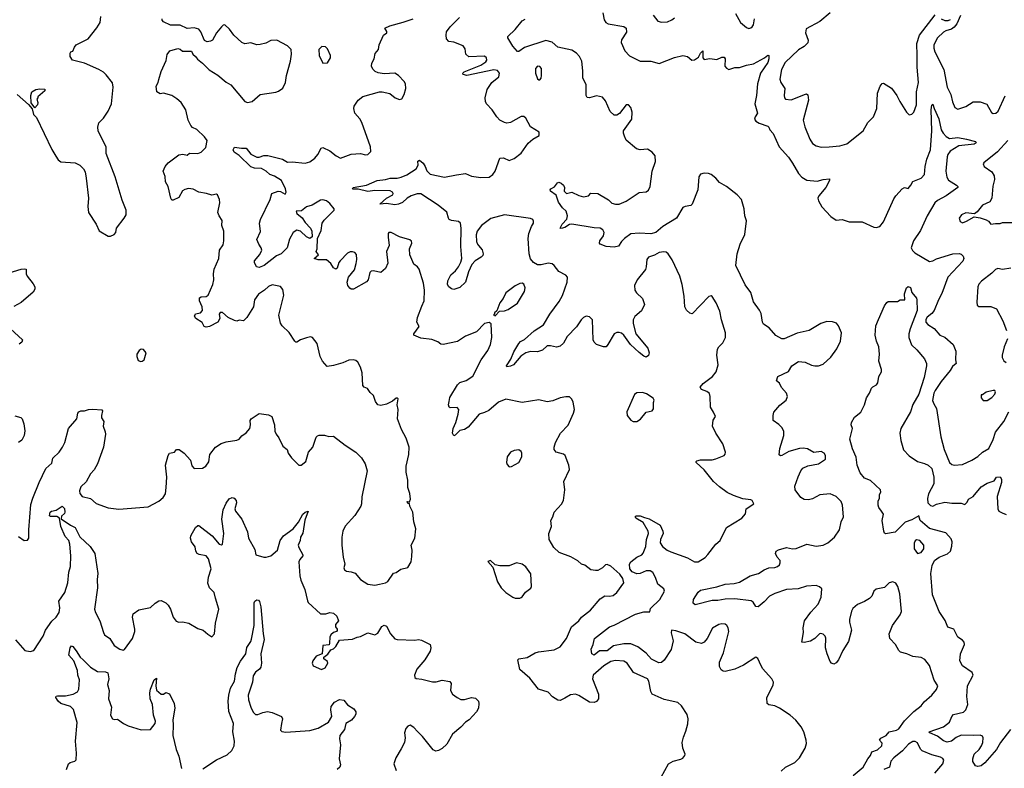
# Model space of a CAD drawing. Extents: x 2133489 to 2292442, y 756223 to 916462.
# Tile 361 of 463: x 2246086 to 2254430, y 827856 to 834197. Entities that reach past the tile are written whole.
import ezdxf

# ---------------------------------------------------------------- set-up
doc = ezdxf.new("R2010")
doc.units = 0

msp = doc.modelspace()

# ---------------------------------------------------------------- linework, layer by layer
at = {"layer": '0CON20XD'}
for points in [[(2246065, 833564), (2246159.7, 833479.7), (2246192.5, 833442.5), (2246203.3, 833395), (2246228.3, 833368.3), (2246358.6, 833098.6), (2246391.7, 833041.7), (2246411.2, 833011.2), (2246433.7, 832993.7), (2246555, 832985.7), (2246595.5, 832965.5), (2246626, 832935), (2246639.7, 832909.7), (2246650, 832855), (2246670, 832685), (2246663.8, 832615), (2246670, 832565), (2246733.8, 832465), (2246758.3, 832408.3), (2246835, 832362.5), (2246855, 832362.5), (2246885, 832377.5), (2246900, 832395), (2246905, 832430), (2246972.5, 832515), (2246987.5, 832545), (2246987.5, 832585), (2246955, 832670), (2246895.7, 832865), (2246819.2, 833065), (2246818.3, 833118.3), (2246750, 833255), (2246748.3, 833288.3), (2246757.5, 833325), (2246795, 833362.5), (2246835, 833422.5), (2246864, 833485), (2246879.2, 833625), (2246871.7, 833661.7), (2246819.7, 833729.7), (2246795, 833752.5), (2246755.5, 833775.5), (2246635, 833829.2), (2246532.5, 833855), (2246513.3, 833885), (2246512.5, 833915), (2246520, 833925), (2246535, 833930), (2246548.8, 833965), (2246565, 833983.3), (2246665, 834036.7), (2246740.5, 834129.5), (2246767.5, 834175), (2246772.5, 834225)], [(2246075, 829820), (2246125, 829786.7), (2246150.7, 829789.3), (2246163.3, 829805), (2246162.9, 829875), (2246179.7, 830090.3), (2246195.7, 830144.3), (2246252.1, 830277.9), (2246308.2, 830395), (2246358, 830442), (2246367.5, 830482.5), (2246419.2, 830535), (2246447.2, 830575), (2246467.8, 830615), (2246500, 830735), (2246568.8, 830815), (2246578.8, 830865), (2246586.7, 830875), (2246605, 830884), (2246635, 830884), (2246670, 830895), (2246705, 830897.5), (2246781.2, 830891.2), (2246788.8, 830885), (2246778.8, 830845), (2246780, 830825), (2246800, 830795), (2246793.3, 830755), (2246811.2, 830705), (2246812, 830685), (2246797.1, 830575), (2246743.9, 830433.9), (2246718, 830385), (2246685, 830351.2), (2246648.2, 830281.8), (2246605, 830240), (2246591.4, 830205), (2246595, 830183.3), (2246615, 830159.2), (2246685, 830140.8), (2246735, 830100), (2246835, 830062), (2246925, 830051.4), (2247175, 830070), (2247265, 830118.8), (2247300.9, 830149.1), (2247320.3, 830179.7), (2247328.2, 830235), (2247332.6, 830322.6), (2247321.1, 830425), (2247343.2, 830506.8), (2247355.6, 830524.4), (2247397.3, 830532.7), (2247415, 830556.7), (2247437.7, 830557.7), (2247480, 830525), (2247533.3, 830465), (2247545, 830417.5), (2247565, 830396.7), (2247635, 830398.8), (2247663.9, 830416.1), (2247688.1, 830451.9), (2247698.1, 830515), (2247745, 830576.9), (2247792.1, 830607.9), (2247835, 830621.5), (2247925, 830634.4), (2247945, 830644), (2247968.3, 830671.7), (2248005, 830696.2), (2248035, 830733.3), (2248042, 830765), (2248039.3, 830800.7), (2248046.7, 830815), (2248115, 830860), (2248195, 830848.8), (2248221.2, 830835), (2248244, 830764), (2248247, 830713), (2248258.8, 830685), (2248281.2, 830655), (2248316.7, 830585), (2248351.2, 830555), (2248361.2, 830525), (2248388.8, 830485), (2248450, 830425), (2248470, 830425), (2248510, 830455), (2248533.8, 830535), (2248571.2, 830575), (2248598.3, 830661.7), (2248608.3, 830671.7), (2248625, 830678), (2248667.5, 830677.5), (2248705, 830666.7), (2248745, 830670), (2248844.4, 830594.4), (2248934.3, 830534.3), (2248982, 830485), (2249014.3, 830434.3), (2249031.2, 830375), (2248984, 830155), (2248983.8, 830095), (2248976.2, 830075), (2248925, 829996.7), (2248842.7, 829907.3), (2248823.8, 829865), (2248816.7, 829815), (2248816.7, 829745), (2248826.4, 829643.6), (2248841.2, 829585), (2248834.1, 829554.1), (2248837.3, 829537.3), (2248854.4, 829524.4), (2248895, 829519.4), (2248927.5, 829507.5), (2248975, 829453.8), (2249035, 829416.2), (2249095, 829408), (2249135, 829414.3), (2249185, 829425.8), (2249205, 829439.2), (2249252.4, 829507.6), (2249275, 829514.2), (2249315, 829543.8), (2249375, 829556.7), (2249404, 829605), (2249409.7, 829650.3), (2249410.8, 829705), (2249404, 829745), (2249433.8, 829805), (2249442.5, 829885), (2249425.8, 829945), (2249416.4, 830026.4), (2249392.5, 830075), (2249388.3, 830098.3), (2249375, 830100), (2249370, 830115), (2249388.3, 830111.7), (2249398.8, 830135), (2249393.3, 830185), (2249376.2, 830235), (2249376.1, 830296.1), (2249360, 830365), (2249360, 830415), (2249384.2, 830515), (2249385.7, 830575.7), (2249361.7, 830651.7), (2249321.2, 830725), (2249286.2, 830815), (2249293.3, 830895), (2249283.6, 830933.6), (2249292.5, 830985), (2249285, 830992.5), (2249275, 830990), (2249244.4, 830965.6), (2249195, 830940), (2249145, 830928), (2249121.2, 830935), (2249102.1, 830962.1), (2249083, 831013), (2249055, 831040), (2249032.7, 831072.7), (2249004.2, 831084.2), (2248995, 831097.5), (2248989.2, 831205), (2248975, 831252.5), (2248950, 831295), (2248935, 831310), (2248915, 831316.2), (2248875, 831312), (2248825, 831289.2), (2248745, 831268), (2248690.8, 831260.8), (2248651.2, 831305), (2248631.2, 831345), (2248607.5, 831455), (2248565.8, 831505.8), (2248551.2, 831511.2), (2248515, 831502.9), (2248465, 831486), (2248435, 831466.2), (2248425, 831466.2), (2248416.2, 831475), (2248368.6, 831548.6), (2248308.8, 831605), (2248295, 831627.5), (2248283.2, 831693.2), (2248325.6, 831865), (2248315, 831912.5), (2248295, 831936.2), (2248225, 831950), (2248195, 831936), (2248161.2, 831905), (2248109.1, 831870.9), (2248075.6, 831824.4), (2248065.8, 831765), (2248011.2, 831675), (2247983.8, 831646.2), (2247945, 831652.5), (2247925, 831643.3), (2247905, 831648.8), (2247853.3, 831675), (2247805, 831716.7), (2247785, 831716.7), (2247777, 831703), (2247781.2, 831665), (2247766.2, 831635), (2247695, 831597.5), (2247665, 831592), (2247648.3, 831598.3), (2247631.7, 831631.7), (2247578.8, 831665), (2247566, 831685), (2247574.4, 831705.6), (2247617.5, 831715), (2247634, 831735), (2247631.9, 831765), (2247609.4, 831815), (2247608.8, 831841.2), (2247625, 831850.8), (2247665, 831851.4), (2247684, 831865), (2247722.5, 831955), (2247731.4, 831995), (2247727.1, 832045), (2247734.4, 832085), (2247772.5, 832175), (2247778.8, 832245), (2247809.5, 832290.5), (2247815.9, 832324.1), (2247816.9, 832406.9), (2247798.8, 832455), (2247801.2, 832495), (2247775.8, 832535.8), (2247765.8, 832565), (2247782, 832645), (2247778.8, 832675), (2247762.5, 832715), (2247755, 832720), (2247715, 832710), (2247667.5, 832725), (2247605, 832736), (2247555, 832760.8), (2247515, 832766.2), (2247485, 832760), (2247465, 832747.5), (2247435, 832692.5), (2247385, 832670), (2247375, 832670), (2247366.7, 832686.7), (2247343.9, 832783.9), (2247322, 832825), (2247318.3, 832868.3), (2247301.2, 832915), (2247318.8, 832955), (2247343.3, 832985), (2247435, 833051.9), (2247468.6, 833058.6), (2247505, 833050), (2247524.3, 833065.7), (2247595, 833064.4), (2247625, 833074.3), (2247664.2, 833115), (2247673.9, 833173.9), (2247652.5, 833205), (2247586, 833266), (2247550.8, 833285), (2247535, 833300.8), (2247513.5, 833345), (2247494.5, 833434.5), (2247455.5, 833495.5), (2247417.9, 833527.9), (2247375, 833554), (2247305, 833573.8), (2247275, 833568.8), (2247247.5, 833585), (2247243.3, 833635), (2247260, 833665), (2247265, 833690), (2247285, 833757.5), (2247328.3, 833851.7), (2247335, 833902.5), (2247356.7, 833935), (2247425, 833952.5), (2247445, 833946.7), (2247465, 833930), (2247541.7, 833931.7), (2247552.5, 833905), (2247576.7, 833885), (2247592.3, 833862.3), (2247635, 833830), (2247692.3, 833772.3), (2247765, 833726.7), (2247835, 833668.8), (2247875.7, 833645.7), (2247995, 833503.3), (2248015, 833496.7), (2248055, 833503.3), (2248125, 833563.3), (2248256.1, 833583.9), (2248278.3, 833591.7), (2248315, 833617.5), (2248338.8, 833665), (2248346.2, 833725), (2248380, 833845), (2248390, 833905), (2248387.5, 833945), (2248356.4, 833976.4), (2248265, 834023.3), (2248215, 834022.5), (2248171.7, 833998.3), (2248125, 833986.2), (2248095, 833983.8), (2248045, 834002.5), (2247995, 833993.8), (2247967.5, 834005), (2247900, 834065), (2247865, 834117.5), (2247823, 834153), (2247809.3, 834150.7), (2247795, 834136.7), (2247754, 834085), (2247720, 834025), (2247702.5, 834015), (2247675, 834010.8), (2247651.2, 834021.2), (2247621.2, 834095), (2247605, 834115.8), (2247565, 834128.6), (2247505, 834124.2), (2247445, 834150), (2247365, 834150), (2247305, 834180), (2247293, 834193), (2247293.3, 834205)], [(2251490.8, 827725), (2251583.8, 827895), (2251622.7, 827917.3), (2251687.7, 827932.3), (2251705, 827942.5), (2251722.5, 827965), (2251726.4, 827976.4), (2251706.2, 828026.2), (2251701.2, 828075), (2251710.3, 828119.7), (2251730.3, 828169.7), (2251748.7, 828231.3), (2251751.5, 828275), (2251741.4, 828311.4), (2251694, 828385), (2251662.6, 828412.6), (2251548.7, 828438.7), (2251446.9, 828485), (2251434.6, 828505), (2251416.7, 828595), (2251405.8, 828615), (2251287.3, 828667.3), (2251232.5, 828745), (2251205, 828762.5), (2251135, 828768.5), (2251095, 828759.2), (2251035, 828722.9), (2250946.4, 828645), (2250938.8, 828615), (2250991.1, 828485), (2250991.4, 828445), (2250975, 828422.9), (2250955, 828414.4), (2250913.3, 828415), (2250825, 828472.5), (2250795, 828482.9), (2250752.6, 828477.4), (2250705, 828448.6), (2250665, 828430), (2250645, 828433.3), (2250600.9, 828460.9), (2250565, 828501.2), (2250483.3, 828525), (2250408.7, 828618.7), (2250323.4, 828693.4), (2250306.7, 828775), (2250315, 828783.3), (2250385, 828794.4), (2250455, 828834.2), (2250483.6, 828843.6), (2250615, 828859.2), (2250666.2, 828885), (2250720.8, 828955), (2250761.4, 829055), (2250823.8, 829105), (2250846.2, 829135), (2250923.8, 829195), (2251005, 829290), (2251045, 829318), (2251085, 829314.4), (2251115, 829320), (2251147.1, 829345), (2251205, 829427.5), (2251198.2, 829465), (2251171.3, 829501.3), (2251095, 829568), (2251065, 829582), (2251050.3, 829579.7), (2251025, 829553.3), (2250985, 829532.5), (2250965, 829530), (2250925, 829537.5), (2250876.1, 829576.1), (2250846.4, 829586.4), (2250815, 829612.5), (2250756.1, 829646.1), (2250657.5, 829685), (2250613.3, 829725), (2250572, 829795), (2250570.8, 829845), (2250593.8, 829905), (2250585.8, 829955), (2250603.6, 829986.4), (2250615, 830026.2), (2250676.2, 830093.8), (2250694.4, 830125), (2250704.3, 830215), (2250698, 830285), (2250744.1, 830385.9), (2250740, 830425), (2250707.1, 830505), (2250695, 830515.7), (2250632, 830535), (2250615.7, 830555), (2250614.6, 830575), (2250625.5, 830615), (2250668.2, 830695), (2250735, 830762.5), (2250779.5, 830865), (2250786.7, 830895), (2250777.4, 830957.4), (2250765, 830983.3), (2250745, 831001.2), (2250715, 831003.8), (2250665.8, 830994.2), (2250605, 830970), (2250555, 830958.8), (2250485, 830975.8), (2250345, 830955.6), (2250205, 830982.5), (2250143.4, 830956.6), (2250062.1, 830887.9), (2250025, 830868.6), (2249980, 830855), (2249885, 830745.8), (2249855, 830725.7), (2249815, 830718.6), (2249775, 830676.7), (2249765, 830673.3), (2249754.2, 830695), (2249759.2, 830735), (2249781.9, 830785), (2249802.2, 830855), (2249806.9, 830895), (2249792.9, 830912.9), (2249735, 830910), (2249726.7, 830915), (2249720, 830935), (2249724, 830964), (2249732.1, 830997.9), (2249795.8, 831104.2), (2249815, 831123.3), (2249870, 831140), (2249925, 831177.5), (2249995.7, 831315), (2250052.9, 831395), (2250075.7, 831445), (2250087.1, 831505), (2250081.7, 831621.7), (2250065, 831632.5), (2250025, 831623.3), (2249956.2, 831553.8), (2249864, 831516), (2249795, 831470.8), (2249675, 831446), (2249655, 831450), (2249629.1, 831469.1), (2249578.9, 831488.9), (2249485, 831498.6), (2249426.7, 831525), (2249425, 831537.5), (2249471.7, 831598.3), (2249452, 831635), (2249455.9, 831675.9), (2249495, 831772), (2249512.1, 831815), (2249515.5, 831905), (2249508.2, 831965), (2249470.8, 832085), (2249456.2, 832105), (2249426.8, 832126.8), (2249391.2, 832205), (2249390, 832255), (2249408.8, 832305), (2249405, 832322.5), (2249392, 832332), (2249305, 832358.1), (2249235, 832394.2), (2249215, 832393.3), (2249208.8, 832385), (2249207.5, 832355), (2249216, 832285), (2249194.2, 832234.2), (2249204.3, 832135), (2249185, 832088.8), (2249145, 832055.5), (2249085, 832070.4), (2249065, 832066.7), (2249054, 832055), (2249038.1, 831995), (2249025, 831975.8), (2248915, 831914), (2248895, 831914), (2248883, 831923), (2248868, 831945), (2248861.4, 831975), (2248872.5, 832015), (2248922.6, 832077.4), (2248937.5, 832132.5), (2248942.9, 832165), (2248938.8, 832208.8), (2248925.8, 832225.8), (2248905, 832231.2), (2248885, 832230), (2248865, 832220), (2248801.2, 832155), (2248790, 832140), (2248775, 832092.5), (2248765, 832083.8), (2248745, 832094), (2248723.1, 832133.1), (2248685, 832162.9), (2248614.4, 832164.4), (2248580, 832175), (2248617.5, 832205), (2248597.5, 832235), (2248606.2, 832255), (2248610.8, 832345), (2248639.7, 832410.3), (2248650, 832475), (2248665, 832498.8), (2248750, 832585), (2248750, 832595), (2248715, 832640), (2248685, 832662.5), (2248655, 832670.6), (2248635, 832668.1), (2248564.2, 832625.8), (2248515, 832612.5), (2248475, 832579.4), (2248429.4, 832575), (2248433.5, 832555), (2248478.7, 832518.7), (2248505, 832478.3), (2248550.8, 832430.8), (2248562.6, 832405), (2248563.2, 832356.8), (2248545, 832343.5), (2248515, 832357), (2248466, 832406), (2248434.4, 832415.6), (2248404, 832395), (2248371, 832339), (2248351.7, 832265), (2248302.2, 832215), (2248262.5, 832197.5), (2248158.6, 832115), (2248115, 832099.4), (2248093.3, 832105), (2248075, 832140), (2248075.8, 832155), (2248121.4, 832208.6), (2248137.5, 832245), (2248132.6, 832265), (2248111.7, 832295), (2248094.5, 832335), (2248127.4, 832402.6), (2248119.2, 832475), (2248126.1, 832505), (2248208.5, 832675), (2248223.8, 832726.2), (2248275.3, 832745.3), (2248295, 832743.1), (2248335, 832719.2), (2248344.2, 832735), (2248337.8, 832765), (2248305, 832834.5), (2248245, 832870.6), (2248205, 832886.7), (2248174.7, 832914.7), (2248135, 832937.8), (2248075, 832940.5), (2248045, 832952.3), (2247946.6, 833046.6), (2247902, 833075), (2247894.5, 833095), (2247905, 833117.5), (2247965, 833107.7), (2248005, 833109.6), (2248045, 833058.9), (2248095, 833033.6), (2248115, 833031.6), (2248153.6, 833046.4), (2248188.1, 833048.1), (2248313.3, 833015), (2248355, 832990.8), (2248395, 832994), (2248505, 832982.5), (2248545, 832992.9), (2248588, 833025), (2248612.9, 833055), (2248641.2, 833108.8), (2248653.9, 833116.1), (2248715, 833086.9), (2248767.5, 833045), (2248805, 833024.3), (2248895, 833057.5), (2248975, 833063.3), (2249015, 833053.1), (2249035.5, 833054.5), (2249060.5, 833079.5), (2249059.7, 833119.7), (2248985.4, 833325.4), (2248967.1, 833357.1), (2248926, 833405), (2248918.8, 833445), (2248921.2, 833465), (2248953.3, 833515), (2248995, 833546.7), (2249135, 833585.7), (2249157, 833587), (2249223, 833573), (2249267.5, 833535), (2249305, 833520), (2249323, 833527), (2249345, 833562.5), (2249358.6, 833615), (2249355.6, 833655), (2249344.2, 833675), (2249295, 833725.6), (2249265, 833744.3), (2249175, 833738.6), (2249125, 833748), (2249099.5, 833759.5), (2249078.3, 833778.3), (2249066.2, 833805), (2249071.2, 833828.8), (2249090, 833865), (2249098.3, 833911.7), (2249126.2, 833945), (2249131.2, 833985), (2249170, 834065), (2249197.5, 834085), (2249197, 834097), (2249180, 834125), (2249222.5, 834145), (2249335, 834177.5), (2249420, 834205)], [(2249974.3, 832284.3), (2250005, 832247.5), (2250014, 832215), (2250009.7, 832200.3), (2249995.6, 832184.4), (2249946.7, 832155), (2249918.8, 832125), (2249888.3, 832061.7), (2249862.5, 831975), (2249815, 831928.8), (2249765, 831911.2), (2249745, 831916.2), (2249721.2, 831935), (2249711.2, 831955), (2249714, 831985), (2249739.2, 832035), (2249779.8, 832070.2), (2249805.4, 832104.6), (2249825.4, 832144.6), (2249831.8, 832175), (2249825.5, 832275), (2249828.3, 832431.7), (2249820, 832475), (2249805, 832486.7), (2249745, 832496), (2249726.7, 832505), (2249718.8, 832515), (2249705, 832565.7), (2249633.5, 832625), (2249485, 832722.1), (2249455, 832722.7), (2249404.2, 832705), (2249368.6, 832685), (2249330.4, 832649.6), (2249295, 832634.4), (2249265, 832628.5), (2249195, 832640), (2249137.5, 832635), (2249193.1, 832686.9), (2249247.5, 832715), (2249250.8, 832725), (2249245.8, 832735), (2249225, 832747.8), (2249095, 832749.5), (2249035, 832741.1), (2248955, 832760.6), (2248912.9, 832762.9), (2248907.5, 832765), (2248913, 832777), (2249025, 832795.4), (2249115, 832835.3), (2249185, 832843.8), (2249225, 832855.4), (2249285, 832854.5), (2249317.9, 832862.1), (2249366.4, 832883.6), (2249446.2, 832935), (2249464, 832965), (2249460.5, 832999.5), (2249475, 833008.8), (2249505, 832981.2), (2249522.5, 832955), (2249536.8, 832916.8), (2249565, 832888), (2249685, 832864.2), (2249786.6, 832883.4), (2249865, 832894.2), (2249915, 832870.8), (2249995, 832859.4), (2250065, 832862.5), (2250094.2, 832885), (2250115.6, 832915), (2250155.9, 833024.1), (2250185, 833028), (2250235, 833006), (2250275, 833022), (2250335, 833065.7), (2250395, 833151.4), (2250435, 833184.3), (2250486.7, 833215), (2250487.5, 833245), (2250415, 833291.2), (2250375, 833363.3), (2250358.3, 833378.3), (2250335, 833378), (2250245, 833325.6), (2250215, 833321.4), (2250195, 833325.8), (2250154, 833345), (2250128, 833375), (2250090.8, 833435), (2250041.4, 833485), (2250033.3, 833505), (2250031.8, 833535), (2250046.9, 833605), (2250087.5, 833665), (2250145.4, 833714.6), (2250152.2, 833745), (2250136.2, 833766.2), (2250103.1, 833773.1), (2249875, 833724.2), (2249844.3, 833734.3), (2249840, 833745), (2249853, 833757), (2249995, 833812.9), (2250035, 833840), (2250045.5, 833854.5), (2250042.9, 833875), (2250025, 833887.9), (2249892.1, 833882.1), (2249866, 833905), (2249860.5, 833950.5), (2249843.3, 833975), (2249765, 834007.5), (2249723.4, 834013.4), (2249703.9, 834035), (2249698.8, 834065), (2249703.5, 834095), (2249735, 834137.5), (2249813.8, 834215)], [(2251772.5, 832622.5), (2251725, 832615.8), (2251705, 832606), (2251650.8, 832515), (2251536.9, 832445), (2251475.4, 832394.6), (2251435, 832382.9), (2251335, 832389.2), (2251265, 832382.9), (2251210.8, 832345), (2251185, 832318), (2251160.9, 832279.1), (2251125, 832270.3), (2251055, 832276.2), (2251005.6, 832295), (2251000.5, 832305), (2251002.5, 832325), (2251032.7, 832367.3), (2251038.5, 832395), (2251028.3, 832418.3), (2251005, 832431.2), (2250955, 832433.6), (2250763.9, 832466.1), (2250745, 832462.1), (2250705, 832437.1), (2250675, 832427.5), (2250665, 832430), (2250684.4, 832465), (2250721.7, 832508.3), (2250728.5, 832535), (2250716.6, 832576.6), (2250685, 832604.4), (2250651.5, 832651.5), (2250631.2, 832711.2), (2250583.8, 832745), (2250580, 832755), (2250587.5, 832765), (2250619.3, 832780.7), (2250643.6, 832816.4), (2250655, 832820), (2250675, 832813.3), (2250693.8, 832795), (2250703.3, 832775), (2250700, 832745), (2250720, 832725), (2250765, 832736), (2250825, 832708.8), (2250865, 832698), (2250905, 832706.7), (2250925, 832727.5), (2250985, 832724), (2251075, 832670.6), (2251105, 832642.7), (2251135, 832633.3), (2251165.9, 832634.1), (2251225, 832660.9), (2251335, 832734.4), (2251395, 832740.5), (2251415, 832753.1), (2251429.1, 832785), (2251445.5, 832914.5), (2251474.4, 832995.6), (2251472.5, 833045), (2251445.5, 833075.5), (2251405, 833100), (2251345, 833094.3), (2251312.1, 833102.1), (2251225, 833177.5), (2251210.3, 833210.3), (2251202.5, 833235), (2251203.7, 833256.3), (2251273.3, 833355), (2251277.5, 833415), (2251265, 833454), (2251245, 833476.7), (2251225, 833475.6), (2251168.6, 833401.4), (2251145, 833388.9), (2251125, 833388.9), (2251090.3, 833420.3), (2251051.3, 833511.3), (2251025, 833542.5), (2250975, 833551.9), (2250915, 833534.2), (2250895, 833538.8), (2250885.9, 833555.9), (2250885.6, 833645), (2250859.4, 833705), (2250859.4, 833765), (2250848.6, 833845), (2250828.5, 833885), (2250804.3, 833915), (2250765, 833938.8), (2250645.7, 833965.7), (2250598.1, 834008.1), (2250545, 834020.8), (2250365, 833962.9), (2250315, 833926.7), (2250305, 833927.5), (2250285, 833950), (2250265, 833973.3), (2250223.8, 834045), (2250223.3, 834055), (2250286, 834114), (2250345, 834188), (2250368.9, 834201.1)], [(2251027.1, 834255), (2251040, 834195), (2251053.1, 834173.1), (2251072.5, 834162.5), (2251205, 834140), (2251225.8, 834125.8), (2251227, 834093), (2251185, 834026.2), (2251183.3, 834005), (2251215, 833933.8), (2251252.4, 833892.4), (2251345, 833845.7), (2251435, 833845.8), (2251505, 833827.5), (2251635, 833878), (2251705, 833894), (2251745.9, 833885.9), (2251782.5, 833855), (2251805, 833856), (2251838.7, 833881.3), (2251856.7, 833915), (2251875, 833932.5), (2251874, 833874), (2251885, 833860), (2251935, 833868), (2251995, 833861.2), (2252035, 833878.8), (2252055, 833878.8), (2252063.8, 833865), (2252062, 833805), (2252075, 833786.7), (2252095, 833776.2), (2252145, 833792), (2252185, 833792), (2252245, 833813.1), (2252305, 833823.1), (2252396.4, 833873.6), (2252425, 833896.2), (2252433.3, 833893.3), (2252434.3, 833865), (2252425.4, 833835), (2252363.8, 833745), (2252338, 833655), (2252330, 833555), (2252315.6, 833485), (2252337.1, 833405), (2252318.8, 833375), (2252313.9, 833353.9), (2252325, 833337.5), (2252351.7, 833321.7), (2252425, 833296.7), (2252435, 833287.5), (2252443.8, 833265), (2252472.5, 833232.5), (2252520.7, 833120.7), (2252602.4, 833032.4), (2252635, 832983.3), (2252686, 832895), (2252714.6, 832864.6), (2252757.4, 832837.4), (2252845, 832830.6), (2252895.6, 832844.4), (2252948, 832848), (2252948, 832835), (2252917.5, 832775), (2252857.5, 832705), (2252850, 832685), (2252855, 832663.3), (2252885, 832611.2), (2252959.7, 832529.7), (2253005, 832498.8), (2253055, 832505.8), (2253115, 832485.6), (2253225, 832485.5), (2253325, 832438.6), (2253345, 832435.7), (2253375, 832446), (2253405, 832484), (2253495, 832678.8), (2253510.8, 832705), (2253564, 832765), (2253585, 832776), (2253615, 832767.5), (2253638.8, 832795), (2253655, 832826), (2253724.7, 832855.3), (2253753.3, 832885), (2253759.2, 832955), (2253773.4, 833016.6), (2253805.4, 833094.6), (2253815.2, 833254.8), (2253808.8, 833435), (2253815, 833472.5), (2253825, 833482.5), (2253834.3, 833445), (2253875, 833356.2), (2253894.7, 833264.7), (2253911.1, 833235), (2253936.9, 833206.9), (2253965, 833191.9), (2254035, 833198.8), (2254110, 833185), (2254185, 833165.7), (2254190.8, 833155), (2254175, 833142.7), (2254045, 833128.9), (2253970.3, 833085), (2253950.9, 833055), (2253946.7, 833035), (2253935.4, 832915), (2253942.7, 832862.7), (2253957.5, 832837.5), (2254025.6, 832795.6), (2254036.2, 832785), (2254036.2, 832775), (2253938.6, 832705), (2253864.3, 832665), (2253840, 832645), (2253775, 832535.7), (2253718.5, 832411.5), (2253659.2, 832325), (2253641.1, 832265), (2253650.9, 832240.9), (2253672.2, 832222.2), (2253795, 832150), (2253825, 832154.5), (2253855, 832170.5), (2253995, 832214.5), (2254046.6, 832216.6), (2254065, 832211.2), (2254081.2, 832195), (2254086, 832175), (2254077.9, 832152.1), (2253952.2, 832015), (2253901.9, 831878.1), (2253872.9, 831825), (2253835.7, 831735), (2253815, 831707.5), (2253775, 831677.5), (2253765, 831656.7), (2253764.4, 831635), (2253781.2, 831615), (2253835, 831582), (2253883.3, 831525), (2253925, 831508), (2253996.7, 831445), (2254018.3, 831388.3), (2254016.7, 831315), (2254023.3, 831285), (2253991.2, 831258.8), (2253972, 831225), (2253895, 831133.3), (2253844.2, 831055), (2253833.1, 831035), (2253822.7, 830972.7), (2253832.1, 830942.1), (2253854.2, 830904.2), (2253893.1, 830665), (2253920.6, 830555), (2253964.2, 830445), (2253985, 830428), (2254005, 830422.5), (2254075, 830428.6), (2254154, 830465), (2254205, 830497.8), (2254245, 830534.4), (2254297.8, 830565), (2254335, 830642), (2254356.4, 830703.6), (2254425, 830794.2), (2254467.8, 830875)], [(2251453.1, 834235), (2251494.6, 834184.6), (2251525, 834177.5), (2251575, 834178.9), (2251612, 834195), (2251635, 834212.9)], [(2252150.9, 834250.9), (2252193.6, 834173.6), (2252245, 834130), (2252265, 834123.8), (2252281.7, 834128.3), (2252294.2, 834135.8), (2252305.7, 834154.3), (2252313.3, 834205)], [(2252953.3, 834255), (2252868, 834182), (2252750.9, 834119.1), (2252745.4, 834085), (2252766.9, 834025), (2252765, 834002.5), (2252735, 833970), (2252685, 833943.3), (2252574, 833836), (2252543.1, 833775), (2252528.5, 833695), (2252535, 833666.2), (2252569.2, 833615), (2252563.1, 833555), (2252566, 833535), (2252574.4, 833524.4), (2252625, 833517.3), (2252745, 833567.5), (2252755, 833570), (2252765, 833560), (2252770, 833515), (2252726, 833345), (2252739.7, 833289.7), (2252780.8, 833185), (2252805, 833148.8), (2252835, 833129.2), (2252877.3, 833117.3), (2252945, 833120), (2253035, 833130), (2253095, 833146.2), (2253235, 833256), (2253274.6, 833325.4), (2253320.8, 833375), (2253348.6, 833445), (2253354.2, 833575.8), (2253378.8, 833635), (2253395, 833657.5), (2253405, 833660), (2253475, 833616.7), (2253518.8, 833555), (2253543.8, 833505), (2253602.5, 833415), (2253625, 833392.5), (2253645, 833397.5), (2253662.5, 833415), (2253686.2, 833475), (2253686, 833585), (2253702.5, 833665), (2253691.5, 833795), (2253690.9, 833895), (2253688.5, 833995), (2253712.5, 834067.5), (2253845, 834238.9)], [(2254058.2, 834231.8), (2254026.8, 834163.2), (2254005, 834134.4), (2253983.5, 834116.5), (2253935, 834102.9), (2253915, 834091.1), (2253865, 834044.3), (2253831.5, 833985), (2253832.5, 833955), (2253841.9, 833925), (2253917.5, 833775), (2253946.7, 833625), (2253975.8, 833565), (2253991.3, 833501.3), (2254012, 833455), (2254035, 833440), (2254105, 833462), (2254165, 833501.2), (2254225, 833501.2), (2254283, 833483), (2254320.7, 833410.7), (2254335, 833402.5), (2254357.5, 833405), (2254377, 833423), (2254438.3, 833551.7)], [(2253894.7, 834204.7), (2253925, 834191.8), (2253955, 834191.1), (2253975, 834199.6)], [(2248655, 833830), (2248695, 833832.5), (2248720, 833875), (2248720, 833895), (2248695, 833950), (2248677, 833967), (2248645, 833970), (2248620, 833945), (2248623.6, 833893.6), (2248655, 833830)], [(2250485, 833686.7), (2250495, 833688.8), (2250505, 833702.5), (2250508.1, 833725), (2250506.9, 833785), (2250495, 833800), (2250475, 833804), (2250457.5, 833785), (2250456.9, 833745), (2250475, 833696.7), (2250485, 833686.7)], [(2246215, 833450), (2246183.8, 833493.8), (2246180, 833555), (2246187.5, 833585), (2246223.6, 833606.4), (2246255, 833612.5), (2246298.3, 833608.3), (2246300, 833595), (2246240, 833545), (2246240, 833535), (2246230, 833525), (2246240, 833495), (2246237.5, 833475), (2246215, 833450)], [(2254461.1, 833175), (2254373, 833077), (2254256.7, 832985), (2254251.2, 832975), (2254258.8, 832955), (2254325, 832909.2), (2254343.7, 832873.7), (2254346.9, 832845), (2254333.9, 832786.1), (2254324.4, 832685), (2254308, 832655), (2254244.4, 832625.6), (2254199.5, 832570.5), (2254177, 832553), (2254105, 832560), (2254066.7, 832545), (2254046.7, 832515), (2254057, 832487), (2254075, 832477.5), (2254108.6, 832491.4), (2254175, 832527.5), (2254225, 832520), (2254275, 832502.5), (2254295, 832490), (2254315, 832464), (2254355, 832472), (2254395, 832471.2), (2254415, 832478.8), (2254515, 832480)], [(2253150, 827795), (2253235, 827866.2), (2253273.9, 827936.1), (2253296.7, 827965), (2253307.5, 827995), (2253355, 828011.2), (2253391.2, 828045), (2253395, 828070), (2253373.3, 828095), (2253385, 828110), (2253430, 828135), (2253455, 828163.8), (2253515, 828178.8), (2253535, 828191.2), (2253585, 828257.5), (2253663.4, 828336.6), (2253725, 828383.8), (2253751.7, 828418.3), (2253817.1, 828475), (2253855, 828523.3), (2253866.2, 828555), (2253835, 828602.5), (2253796.6, 828726.6), (2253757.7, 828777.7), (2253726.7, 828795), (2253653.9, 828803.9), (2253605, 828825.6), (2253550.4, 828840.4), (2253535.8, 828855), (2253508, 828905), (2253460, 828955), (2253454.4, 828995), (2253482.9, 829065), (2253548, 829155), (2253560, 829185), (2253544.3, 829335), (2253527.1, 829397.1), (2253510, 829425), (2253485, 829436.2), (2253453.4, 829426.6), (2253415, 829388), (2253345, 829374), (2253324, 829355), (2253306.7, 829315), (2253286.7, 829295), (2253245, 829268.8), (2253186.8, 829243.2), (2253145, 829210.8), (2253133.8, 829186.2), (2253118.9, 829115), (2253117.8, 829095), (2253135.6, 829025), (2253110.9, 828929.1), (2253062.5, 828855), (2253023.8, 828775), (2253005, 828750), (2252985, 828736.7), (2252965, 828746.7), (2252955, 828760), (2252928.1, 828825), (2252915.8, 828875), (2252917.1, 828957.1), (2252911.2, 828975), (2252895, 828991.2), (2252875, 828998), (2252865, 828993.8), (2252825, 828956), (2252786.6, 828933.4), (2252735, 828922), (2252714, 828924), (2252728, 829005), (2252724, 829045), (2252735.8, 829104.2), (2252790.4, 829179.6), (2252851.4, 829245), (2252878.8, 829305), (2252883.3, 829375), (2252865, 829393.3), (2252835, 829403.8), (2252755, 829399.2), (2252683.6, 829376.4), (2252585, 829370), (2252485, 829335.4), (2252440.8, 829315), (2252394.4, 829265), (2252343.3, 829223.3), (2252325, 829227.5), (2252302.8, 829262.8), (2252284.6, 829274.6), (2252145, 829291.4), (2252065, 829289.7), (2252002.1, 829277.9), (2251953.7, 829276.3), (2251810, 829240), (2251793.3, 829255), (2251796.7, 829285), (2251835, 829347.5), (2251855.8, 829364.2), (2251995, 829394.4), (2252064.1, 829415.9), (2252140.2, 829420.2), (2252186.7, 829433.3), (2252275, 829486), (2252346.7, 829505), (2252393.6, 829536.4), (2252435, 829554.3), (2252485, 829557.5), (2252508, 829565), (2252525, 829580), (2252531.4, 829595), (2252529.2, 829615), (2252504, 829645), (2252492, 829675), (2252496.2, 829695), (2252515, 829707.5), (2252585, 829727.5), (2252634.1, 829715.9), (2252665, 829718.6), (2252755.7, 829754.3), (2252835, 829737.5), (2252894.6, 829745.4), (2252935.5, 829764.5), (2252992, 829815), (2253034.4, 829875.6), (2253047.5, 829945), (2253066.9, 829985), (2253059.2, 830085), (2253047.9, 830115), (2253005, 830157.1), (2252955, 830180.4), (2252867.1, 830172.9), (2252805, 830138.6), (2252769.5, 830129.5), (2252732.7, 830132.7), (2252705, 830150), (2252658.6, 830215), (2252655.7, 830245), (2252684.3, 830325), (2252705, 830376.2), (2252722.6, 830397.4), (2252765, 830418.6), (2252856.1, 830433.9), (2252915, 830473.8), (2252916, 830505), (2252903.8, 830525), (2252878.2, 830538.2), (2252815, 830532), (2252760.9, 830560.9), (2252725, 830568.1), (2252694.5, 830565.5), (2252605, 830540.8), (2252545, 830506), (2252534, 830504), (2252521.2, 830511.2), (2252527.1, 830565), (2252561.2, 830675), (2252560.7, 830710.7), (2252545, 830742.5), (2252519.5, 830769.5), (2252471.7, 830801.7), (2252470, 830845), (2252477.7, 830872.3), (2252528.8, 830931.2), (2252581.2, 830975), (2252593.8, 831005), (2252583.8, 831035), (2252542.7, 831082.7), (2252525, 831117.5), (2252498.3, 831138.3), (2252510, 831175), (2252602.3, 831217.7), (2252628.8, 831265), (2252685, 831301.2), (2252742.5, 831295), (2252795, 831271.9), (2252825, 831265.5), (2252855, 831265.5), (2252895, 831279.4), (2252960, 831340), (2253010.5, 831409.5), (2253040.4, 831475), (2253050.4, 831545), (2253025, 831604), (2253007.6, 831627.6), (2252975, 831637.8), (2252925, 831642.1), (2252875, 831623.3), (2252775, 831564.4), (2252675, 831540.5), (2252565.4, 831494.6), (2252545, 831494.5), (2252495, 831522.2), (2252438, 831588), (2252388.6, 831618.6), (2252380.8, 831635), (2252369.5, 831709.5), (2252356.6, 831736.6), (2252305, 831806.7), (2252282, 831885), (2252235, 831951.2), (2252154.4, 832115), (2252165.8, 832215), (2252191.5, 832295), (2252230.9, 832379.1), (2252246.4, 832493.6), (2252230, 832535), (2252226.5, 832595), (2252201.9, 832675), (2252165, 832713.3), (2252076.2, 832785), (2252016.9, 832816.9), (2251985, 832854.4), (2251946.2, 832885), (2251924.1, 832895.9), (2251885, 832898.1), (2251855, 832887.5), (2251840, 832865), (2251832.6, 832757.4), (2251785.6, 832634.4), (2251772.5, 832622.5)], [(2252539.3, 827830.7), (2252576.2, 827865), (2252655, 827905.8), (2252694.5, 827945.5), (2252742.9, 828025), (2252752.9, 828065), (2252751.4, 828095), (2252731.4, 828165), (2252707.2, 828207.2), (2252662.1, 828262.1), (2252615.6, 828305.6), (2252525, 828365.8), (2252485, 828384.2), (2252435, 828392.5), (2252420, 828405), (2252418, 828455), (2252471.1, 828558.9), (2252474.4, 828585), (2252460.8, 828615), (2252380.2, 828700.2), (2252356, 828755), (2252342.5, 828785), (2252325, 828796.7), (2252220.7, 828729.3), (2252145, 828696.2), (2252065, 828676.2), (2252048.3, 828678.3), (2252030.3, 828690.3), (2252017.3, 828717.3), (2252017.1, 828755), (2252049.4, 828835), (2252095.6, 829015), (2252090, 829045), (2252078.8, 829065), (2252065, 829075.8), (2252035, 829080), (2252010, 829075), (2251956.8, 829043.2), (2251913.1, 828955), (2251885, 828923.1), (2251865, 828913.5), (2251815, 828924.4), (2251723.6, 828993.6), (2251645, 829021.4), (2251610, 829025), (2251607.3, 829002.7), (2251623.1, 828935), (2251607.9, 828862.1), (2251548.1, 828771.9), (2251525, 828751.4), (2251501.7, 828748.3), (2251439.8, 828779.8), (2251395, 828830.7), (2251325.5, 828885.5), (2251265, 828909.1), (2251205, 828910.2), (2251116.9, 828893.1), (2251065, 828850.4), (2250999.4, 828850.6), (2250955, 828814.2), (2250934.2, 828825), (2250928.8, 828865), (2250946.7, 828903.3), (2250958.1, 828955), (2251085, 829053.3), (2251125, 829067.5), (2251305, 829161.7), (2251375, 829180.3), (2251425, 829182.5), (2251430.5, 829209.5), (2251511.4, 829285), (2251551.2, 829355), (2251544, 829375), (2251495, 829416), (2251472.8, 829472.8), (2251450, 829515), (2251428.5, 829528.5), (2251395, 829528.2), (2251344.7, 829505.3), (2251315, 829501.8), (2251275, 829519.6), (2251257.5, 829545), (2251254.5, 829585), (2251265.4, 829604.6), (2251316.9, 829643.1), (2251359.2, 829665), (2251370.6, 829679.4), (2251393.3, 829735), (2251398.6, 829795), (2251414.7, 829845), (2251411.5, 829865), (2251368.3, 829938.3), (2251307.1, 829975), (2251301.4, 829985), (2251310, 829995), (2251345, 829995.5), (2251379.5, 829979.5), (2251420.2, 829970.2), (2251513.3, 829915), (2251535.8, 829865.8), (2251538.6, 829845), (2251516.8, 829793.2), (2251512.2, 829765), (2251534.3, 829735), (2251573.8, 829705), (2251605, 829688.6), (2251745, 829640), (2251805, 829604.3), (2251835, 829606), (2251895, 829642), (2251917.5, 829667.5), (2251984.6, 829755.4), (2252022, 829785), (2252076.7, 829895), (2252205.6, 829974.4), (2252237.7, 830012.3), (2252242.5, 830055), (2252306.7, 830095), (2252293, 830123), (2252280.7, 830130.7), (2252215, 830137.5), (2252135.7, 830165.7), (2252082.6, 830192.6), (2252015, 830239.2), (2251965.8, 830285), (2251885, 830384), (2251820, 830445), (2251817.5, 830455), (2251825, 830460), (2251855, 830468), (2251955, 830470), (2251983.9, 830476.1), (2252055, 830506.7), (2252063.9, 830516.1), (2252067.5, 830535), (2252045, 830603.3), (2251985.7, 830695), (2251957.5, 830755), (2251964, 830805), (2251983.3, 830835), (2251965, 830872.5), (2251941.2, 830915), (2251938, 831005), (2251931.2, 831031.2), (2251907.7, 831047.7), (2251862.5, 831065), (2251852.5, 831085), (2251878.8, 831115), (2251956.2, 831175), (2251988, 831215), (2252004.3, 831275), (2251994.4, 831355), (2252000, 831405), (2252010, 831425), (2252045, 831460), (2252068, 831505), (2252065.8, 831545), (2252032.5, 831655), (2252017.9, 831727.9), (2251988.3, 831798.3), (2251955, 831852.5), (2251945, 831857.5), (2251925, 831852.5), (2251785, 831706.2), (2251765, 831711.2), (2251736.1, 831736.1), (2251721.4, 831765), (2251718.1, 831855), (2251700.5, 831955), (2251679.1, 832025), (2251615, 832163.8), (2251581.4, 832215), (2251565, 832226.9), (2251545, 832230.6), (2251504.6, 832225.4), (2251465, 832202.9), (2251414.2, 832185.8), (2251400, 832165), (2251395.7, 832105), (2251387.9, 832082.1), (2251317.4, 831992.6), (2251296.9, 831945), (2251298.6, 831905), (2251312.8, 831882.8), (2251364, 831835), (2251382, 831785), (2251355, 831731.2), (2251297.9, 831682.1), (2251285.8, 831655), (2251285.8, 831625), (2251306.7, 831535), (2251410, 831415), (2251421.2, 831375), (2251415, 831352.5), (2251395, 831340), (2251375, 831347.5), (2251335, 831378.8), (2251262, 831445), (2251205, 831524), (2251185, 831540.8), (2251165, 831548), (2251145, 831547.5), (2251124, 831535), (2251071.1, 831445), (2251055, 831427.5), (2251034.6, 831425.4), (2250975, 831445.3), (2250954.5, 831465), (2250946.2, 831485), (2250941.4, 831655), (2250915, 831680.8), (2250885, 831685.7), (2250865, 831675.7), (2250845.4, 831654.6), (2250805.5, 831595), (2250725.8, 831515), (2250693.6, 831456.4), (2250665, 831430.8), (2250635, 831423.3), (2250585.4, 831435.4), (2250555.6, 831434.4), (2250515, 831399.2), (2250475, 831382.5), (2250415, 831385.6), (2250375, 831375.6), (2250332.7, 831347.3), (2250270, 831275), (2250245, 831261.9), (2250215, 831257.5), (2250211.2, 831265), (2250216, 831275), (2250249.3, 831320.7), (2250272, 831385), (2250315, 831455.6), (2250329.5, 831470.5), (2250365, 831488.1), (2250445, 831562.2), (2250525, 831611.4), (2250577.1, 831702.9), (2250658.9, 831811.1), (2250685, 831860), (2250725.4, 831974.6), (2250726.9, 832015), (2250713.6, 832033.6), (2250655, 832065.7), (2250615.3, 832115.3), (2250598, 832128), (2250565, 832133.5), (2250505, 832120), (2250475, 832120.5), (2250441.1, 832141.1), (2250415, 832170.8), (2250402.9, 832215), (2250394.7, 832345), (2250401.3, 832385), (2250422.5, 832445), (2250440.8, 832475), (2250441.2, 832491.2), (2250433.8, 832505), (2250414.4, 832514.4), (2250195, 832543.2), (2250077.6, 832512.4), (2249998.1, 832455), (2249961.5, 832405), (2249953.6, 832373.6), (2249958.1, 832318.1), (2249964.2, 832295), (2249974.3, 832284.3)], [(2254485, 832093.8), (2254415, 832082.5), (2254375, 832090), (2254355, 832080), (2254325, 832048.8), (2254237.9, 831982.1), (2254214.2, 831955.8), (2254204.6, 831935), (2254196, 831805), (2254199.3, 831779.3), (2254215, 831768.8), (2254315, 831768), (2254365, 831748.8), (2254418, 831645), (2254449.2, 831565)], [(2245997.1, 832052.9), (2246097.5, 832085), (2246128.1, 832088.1), (2246140, 832085), (2246141.9, 832045), (2246150, 832025), (2246200.2, 831960.2), (2246213.6, 831933.6), (2246213.2, 831915), (2246199.6, 831890.4), (2246098.2, 831801.8), (2246035, 831768)], [(2250115, 831690), (2250151.7, 831728.3), (2250195, 831732.5), (2250225, 831743.3), (2250303.3, 831795), (2250363.8, 831896.2), (2250370, 831925), (2250357.7, 831957.7), (2250345, 831966.2), (2250325, 831963.3), (2250285, 831942), (2250205, 831882.5), (2250182.5, 831835), (2250155, 831800), (2250128.3, 831731.7), (2250110, 831715), (2250110, 831705), (2250100, 831695), (2250115, 831690)], [(2254483.3, 828185), (2254398.1, 828075), (2254363.1, 828015), (2254265, 827902.5), (2254235, 827875.8), (2254205, 827870), (2254187, 827877), (2254162, 827912), (2254162.5, 827935), (2254175, 827976), (2254216.2, 828013.8), (2254236.7, 828045), (2254248.5, 828075), (2254251.5, 828115), (2254245, 828126.9), (2254226.7, 828136.7), (2254165, 828133.2), (2254065, 828136.2), (2254023.1, 828116.9), (2253981.9, 828085), (2253945, 828077.9), (2253915, 828087.2), (2253865, 828129.2), (2253798.8, 828155), (2253794, 828165), (2253915, 828206), (2253965, 828246.7), (2253986, 828295), (2253999.7, 828310.3), (2254085, 828331.9), (2254105, 828350.6), (2254119.6, 828395), (2254112.5, 828465), (2254119.1, 828555), (2254166.9, 828645), (2254158.5, 828668.5), (2254075, 828723.8), (2254054.4, 828765), (2254058, 828825), (2254093.8, 828905), (2254090, 828925), (2254075, 828942), (2254035.8, 828965.8), (2254003.2, 829033.2), (2253952.3, 829052.3), (2253927.4, 829107.4), (2253879.1, 829185), (2253820.9, 829325), (2253807.8, 829505), (2253819.4, 829575), (2253839.6, 829615), (2253878.5, 829645), (2253947.9, 829672.1), (2253973.7, 829696.3), (2253986.7, 829736.7), (2253987.8, 829775), (2253980.3, 829800.3), (2253935, 829849.6), (2253795, 829887.7), (2253718.2, 829955), (2253705, 829993.8), (2253645, 829960.9), (2253589.8, 829940.2), (2253505, 829857.5), (2253422.7, 829842.7), (2253415, 829847.5), (2253410, 829865), (2253395.8, 829954.2), (2253407.5, 830007.5), (2253388.8, 830035), (2253366.7, 830065), (2253360, 830085), (2253360.7, 830119.3), (2253372.5, 830145), (2253372.5, 830175), (2253382.5, 830195), (2253380, 830215), (2253295, 830293.8), (2253244.3, 830314.3), (2253208, 830358), (2253181.9, 830425), (2253175, 830492.5), (2253143.4, 830563.4), (2253119.5, 830645), (2253142.5, 830735), (2253132, 830765), (2253134.2, 830785), (2253159.2, 830830.8), (2253215, 830873.3), (2253244.4, 830935), (2253263.1, 830995), (2253287.6, 831032.4), (2253305.3, 831074.7), (2253315, 831086.9), (2253345.5, 831104.5), (2253357.9, 831122.1), (2253367.5, 831175), (2253390, 831215), (2253390, 831235), (2253365.5, 831305), (2253371.2, 831365), (2253365.6, 831425), (2253345.5, 831475), (2253336.9, 831525), (2253340.5, 831605), (2253365, 831657.5), (2253415, 831772.5), (2253435, 831802.5), (2253445, 831810), (2253525, 831810), (2253547, 831823), (2253586.4, 831823.6), (2253583.3, 831875), (2253602.5, 831925), (2253615, 831937.5), (2253635, 831930), (2253646.4, 831886.4), (2253685, 831837.5), (2253688.8, 831825), (2253692.9, 831735), (2253631.4, 831578.6), (2253620, 831535), (2253621.4, 831505), (2253643.2, 831443.2), (2253689.7, 831399.7), (2253752.5, 831325), (2253769.2, 831285), (2253770.8, 831265), (2253750.4, 831165), (2253706.5, 831025), (2253653.6, 830936.4), (2253635, 830875.7), (2253552.9, 830735), (2253544.7, 830695), (2253552, 830632), (2253574.7, 830554.7), (2253625, 830501.4), (2253693.8, 830455), (2253755, 830438.9), (2253785, 830424.2), (2253814.4, 830395), (2253831.7, 830321.7), (2253833.3, 830265), (2253788.1, 830181.9), (2253777.8, 830142.2), (2253782.9, 830105), (2253805, 830080.8), (2253825, 830077.5), (2253855, 830094.5), (2253925, 830110), (2253985, 830101.2), (2254065, 830102.5), (2254095, 830090), (2254115, 830110), (2254127.5, 830135), (2254165, 830158.8), (2254235, 830241.2), (2254285, 830272), (2254345, 830290), (2254365, 830321.2), (2254393.8, 830323.8), (2254406.7, 830305), (2254406.4, 830276.4), (2254370.5, 830159.5), (2254375, 830052.5), (2254385, 830033.3), (2254410.5, 830020.5), (2254445, 830006.7)], [(2246009.2, 831579.2), (2246110, 831485), (2246103.8, 831465), (2246081.9, 831448.1)], [(2254456, 831495), (2254430, 831425), (2254411.2, 831355), (2254411.2, 831335), (2254425, 831306.7), (2254445, 831293.3)], [(2247111.7, 831301.7), (2247125, 831303.8), (2247140, 831315), (2247156.2, 831375), (2247135, 831402.5), (2247115, 831407.5), (2247097.5, 831395), (2247077.5, 831365), (2247077.5, 831345), (2247090.7, 831310.7), (2247111.7, 831301.7)], [(2251315, 830793.3), (2251345.7, 830814.3), (2251395, 830873.3), (2251445.9, 830884.1), (2251458.3, 830901.7), (2251456.7, 830955), (2251463.3, 830975), (2251455, 830992.5), (2251397.9, 831027.9), (2251365, 831039.2), (2251315, 831036), (2251295, 831023.3), (2251231.2, 830875), (2251233.8, 830845), (2251265, 830806.2), (2251285, 830793.8), (2251315, 830793.3)], [(2254251.7, 830971.7), (2254285, 830972.5), (2254323, 830997), (2254350, 831025), (2254356.7, 831045), (2254350, 831055), (2254335, 831056.7), (2254275, 831042.5), (2254245, 831020), (2254235, 831020), (2254233, 830993), (2254251.7, 830971.7)], [(2246045, 830842.7), (2246095, 830828.6), (2246106, 830815), (2246120.8, 830775), (2246129.4, 830715), (2246124.2, 830675), (2246102.5, 830635), (2246075, 830614.3)], [(2250235, 830410), (2250255, 830412.5), (2250315, 830447.5), (2250342.5, 830495), (2250342.5, 830525), (2250335, 830540), (2250315, 830552.5), (2250275, 830547.5), (2250245, 830532.5), (2250217.5, 830495), (2250212.5, 830445), (2250218.3, 830428.3), (2250235, 830410)], [(2246051.2, 828945), (2246130, 828855), (2246175, 828843.8), (2246205, 828853.8), (2246283.5, 828975), (2246305.6, 829025), (2246359.1, 829100.9), (2246395.6, 829135), (2246421.1, 829175), (2246426.4, 829215), (2246418, 829272), (2246469.2, 829345), (2246493, 829427), (2246501.6, 829518.4), (2246517.3, 829565), (2246518.5, 829655), (2246510, 829755), (2246500.9, 829785), (2246470.7, 829820.7), (2246435.4, 829905), (2246424, 829975), (2246400.2, 829990.2), (2246348.2, 829988.2), (2246339.1, 829995), (2246344.6, 830025), (2246355, 830034.2), (2246395, 830041.2), (2246445, 830075.8), (2246465, 830058), (2246466.9, 830025), (2246465, 830014.2), (2246439.7, 829990.3), (2246437.7, 829967.7), (2246515, 829915.6), (2246556.9, 829895), (2246595, 829815.6), (2246684.2, 829735), (2246722, 829675), (2246748.6, 829505), (2246743.1, 829455), (2246745.6, 829385), (2246720.6, 829205), (2246728.1, 829175), (2246765.5, 829105.5), (2246795.6, 829005.6), (2246805.8, 828985.8), (2246848.8, 828955), (2246885, 828896), (2246935, 828864.2), (2246963.8, 828856.2), (2246975, 828861.2), (2247041.2, 828955), (2247060.8, 829015), (2247062.5, 829035), (2247042, 829135), (2247046.7, 829165), (2247095, 829198.8), (2247195, 829218.8), (2247235, 829255.8), (2247265, 829273.3), (2247285, 829276.7), (2247325, 829256.7), (2247345, 829237.5), (2247363.9, 829203.9), (2247386.2, 829135), (2247412.1, 829102.1), (2247435, 829092.9), (2247465, 829095.7), (2247520, 829085), (2247595, 829040.5), (2247642, 829025), (2247680.7, 828990.7), (2247715, 828970), (2247736.1, 828996.1), (2247745.8, 829085), (2247774, 829205), (2247743.8, 829296.2), (2247733.8, 829345), (2247694.2, 829384.2), (2247680, 829425), (2247685.8, 829475), (2247709.4, 829545), (2247685, 829630), (2247665, 829655.7), (2247606.2, 829666.2), (2247590, 829675), (2247578.8, 829695), (2247571.7, 829731.7), (2247540.8, 829775), (2247532, 829805), (2247536.7, 829825), (2247576.7, 829895), (2247595, 829912.5), (2247605, 829913.3), (2247715.7, 829825.7), (2247775, 829754), (2247795, 829748.8), (2247805.7, 829754.3), (2247815.4, 829844.6), (2247800, 829965), (2247810, 830045), (2247835, 830102), (2247862.1, 830137.9), (2247885, 830149.1), (2247904.5, 830144.5), (2247919.4, 830125), (2247921.9, 830105), (2247910, 830055), (2247914.2, 830035), (2247969.2, 829965), (2248015, 829860), (2248025.8, 829805), (2248077.9, 829707.9), (2248087.5, 829665), (2248155, 829643.3), (2248175, 829643.3), (2248215, 829656.2), (2248269.4, 829705), (2248292.7, 829785), (2248320.9, 829825), (2248404.7, 829885.3), (2248448.7, 829941.3), (2248485, 830007.5), (2248505, 830026), (2248530, 830035), (2248502.5, 829957.5), (2248485, 829846.7), (2248466, 829815), (2248462, 829785), (2248446.9, 829745), (2248451.9, 829725), (2248486.2, 829665), (2248486, 829655), (2248459.2, 829625), (2248450.8, 829605), (2248458.8, 829485), (2248468.3, 829448.3), (2248501.7, 829371.7), (2248523.8, 829275), (2248531.7, 829261.7), (2248633.9, 829163.9), (2248680, 829165), (2248715, 829176.2), (2248745, 829170), (2248772.5, 829145), (2248786.7, 829105), (2248762.5, 829075), (2248763.3, 829055), (2248776.7, 829035), (2248776.4, 829023.6), (2248770, 829015), (2248743.9, 829006.1), (2248722.5, 828985), (2248713.6, 828966.4), (2248712.5, 828915), (2248707, 828903), (2248653.6, 828896.4), (2248650, 828825), (2248597.5, 828805), (2248570, 828765), (2248563.3, 828745), (2248573.6, 828723.6), (2248643.6, 828693.6), (2248675, 828707.5), (2248696.7, 828745), (2248695, 828760), (2248663, 828783), (2248663, 828797), (2248696.4, 828823.6), (2248721.7, 828858.3), (2248745, 828867.5), (2248765, 828887.5), (2248795, 828942.5), (2248905, 828948.8), (2248945, 828966.2), (2248975, 828971.2), (2249035, 829004.3), (2249095, 828985.8), (2249119.8, 829000.2), (2249155, 829056.2), (2249175, 829067.5), (2249195, 829060), (2249228.6, 828995), (2249265, 828953.8), (2249285, 828946), (2249435, 828942.5), (2249465, 828947.5), (2249490.9, 828940.9), (2249564.1, 828904.1), (2249571.2, 828875), (2249563, 828847), (2249519.2, 828775), (2249450, 828695), (2249432, 828645), (2249434.1, 828624.1), (2249445, 828616.7), (2249495, 828610.8), (2249585, 828588.6), (2249615, 828589.2), (2249665, 828602), (2249731.7, 828591.7), (2249742.5, 828575), (2249735.8, 828515), (2249754.2, 828485), (2249792, 828455), (2249825, 828439.4), (2249855, 828438.1), (2249915, 828455.7), (2249949.7, 828449.7), (2249973.9, 828423.9), (2249978, 828405), (2249974.2, 828365), (2249956.7, 828333.3), (2249895, 828266.2), (2249865, 828246), (2249825, 828204), (2249754.5, 828145), (2249705, 828060), (2249665, 828023.5), (2249635, 828005.5), (2249611.9, 828001.9), (2249590.9, 828010.9), (2249498.5, 828125), (2249456.6, 828166.6), (2249425, 828201.9), (2249395, 828220), (2249375, 828214), (2249357.6, 828192.4), (2249345.6, 828155), (2249352.5, 828115), (2249345.5, 828075), (2249319.8, 828020.2), (2249272.9, 827945), (2249256.2, 827895), (2249275, 827837.5)], [(2253695, 829676.2), (2253725, 829684), (2253747.1, 829715), (2253749.2, 829745), (2253715, 829784.2), (2253685, 829790), (2253675, 829783.8), (2253665, 829762.5), (2253665.7, 829715), (2253695, 829676.2)], [(2250325, 829296.7), (2250335, 829302.5), (2250345, 829307.5), (2250373, 829347), (2250418.1, 829381.9), (2250424, 829395), (2250416.4, 829503.6), (2250375, 829562.5), (2250343.9, 829583.9), (2250295, 829596.2), (2250235, 829570), (2250155, 829570), (2250115, 829580), (2250075, 829617.5), (2250051.7, 829608.3), (2250095, 829560), (2250136.2, 829435), (2250166.7, 829385), (2250206.7, 829345), (2250264.1, 829304.1), (2250285, 829296.7), (2250325, 829296.7)], [(2247638.7, 827851.3), (2247753.8, 827926.2), (2247845, 827970.8), (2247883.6, 828006.4), (2247902.2, 828045), (2247907.1, 828085), (2247893.3, 828165), (2247897.7, 828235), (2247857.4, 828337.4), (2247853.6, 828425), (2247858.9, 828475), (2247873.2, 828535), (2247907.5, 828595), (2247913.5, 828656.5), (2247930.1, 828709.9), (2247956.9, 828763.1), (2248003.1, 828825), (2248010.8, 828879.2), (2248045, 828930), (2248050.6, 828950.6), (2248072.8, 829065), (2248072.6, 829257.4), (2248077.9, 829272.1), (2248095, 829282.9), (2248109.4, 829279.4), (2248118.3, 829268.3), (2248128.1, 829225), (2248148.3, 828995), (2248157.4, 828947.4), (2248128.9, 828825), (2248134.5, 828745), (2248128.5, 828711.5), (2248118.8, 828695), (2248085, 828669.2), (2248065, 828638.8), (2248059.1, 828585), (2248022.3, 828475), (2248024.6, 828435), (2248043.8, 828375), (2248065, 828332), (2248085, 828311.9), (2248105, 828311.9), (2248145, 828329.4), (2248185.6, 828335.6), (2248225, 828329.2), (2248305.7, 828295.7), (2248314, 828275), (2248304.1, 828235.9), (2248295, 828180), (2248308.3, 828168.3), (2248340.5, 828160.5), (2248545, 828176), (2248615, 828196), (2248702.5, 828247.5), (2248730, 828295), (2248722.1, 828352.1), (2248725, 828377.9), (2248755, 828416.2), (2248795, 828438.6), (2248832, 828432), (2248865, 828393.8), (2248918.2, 828358.2), (2248934.4, 828335), (2248933.9, 828315), (2248923.7, 828295), (2248897.1, 828262.9), (2248850, 828235), (2248837.5, 828185), (2248797.8, 828135), (2248796.4, 828105), (2248805.6, 828055), (2248792.5, 827935), (2248804, 827885), (2248800, 827865), (2248775, 827845.8)], [(2246483.3, 827845), (2246500, 827895), (2246514.2, 827905.8), (2246553.8, 827916.2), (2246563.6, 827926.4), (2246566.2, 827985), (2246560, 828085), (2246572.2, 828245), (2246541.2, 828355), (2246515, 828380.5), (2246435, 828404.6), (2246412.5, 828425), (2246392.5, 828455), (2246393.6, 828466.4), (2246405, 828470.8), (2246475, 828470), (2246540, 828485), (2246575, 828503.3), (2246586.7, 828525), (2246592.9, 828605), (2246578.9, 828645), (2246574.4, 828685), (2246545, 828766.2), (2246503.1, 828815), (2246513.2, 828876.8), (2246525, 828892.5), (2246535, 828886.7), (2246565, 828850.8), (2246597.3, 828797.3), (2246625, 828776), (2246685, 828711.9), (2246745, 828675.8), (2246814, 828674), (2246833.3, 828665), (2246840.8, 828615), (2246830.8, 828565), (2246844.2, 828514.2), (2246838.8, 828445), (2246864, 828375), (2246856.2, 828305), (2246872.5, 828275), (2246885, 828270), (2246915, 828272.5), (2246965.9, 828235.9), (2247006.1, 828216.1), (2247115, 828181.4), (2247195, 828184.2), (2247235, 828234), (2247237.5, 828255), (2247220.9, 828305), (2247211.1, 828395), (2247191.1, 828445), (2247190, 828495), (2247195, 828527.5), (2247224, 828605), (2247245, 828620), (2247238.8, 828555), (2247245, 828517.5), (2247285, 828482.5), (2247305, 828482.5), (2247325, 828496.7), (2247355, 828486.2), (2247395.7, 828405.7), (2247399.2, 828365), (2247383.1, 828265), (2247387.1, 828225), (2247382.5, 828135), (2247411.2, 828015), (2247435, 827957.5), (2247457.5, 827855)], [(2253840.6, 827815), (2253908, 827895), (2253918.8, 827925), (2253908.8, 827938.8), (2253889.1, 827949.1), (2253815, 827968.5), (2253735, 828002.5), (2253719.2, 828019.2), (2253695, 828071.4), (2253675, 828083.5), (2253655, 828081.5), (2253619.4, 828060.6), (2253568.6, 828005), (2253492.9, 827945), (2253469.2, 827915), (2253455.7, 827864.3), (2253410, 827845)]]:
    msp.add_lwpolyline(points, dxfattribs=at)

doc.saveas('drawing.dxf')
